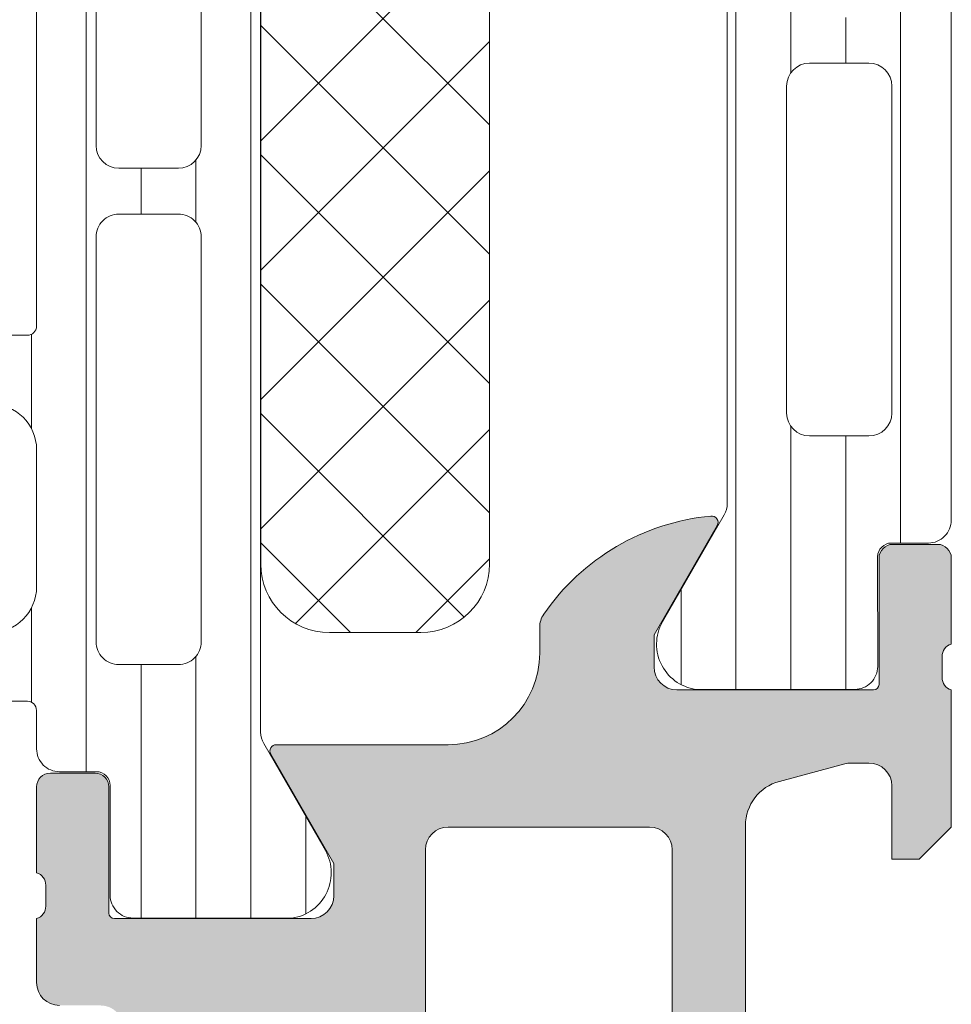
# Model space of a CAD drawing. Header units: millimetres. Extents: x 144573 to 336993, y 74252 to 247042.
# Tile 462 of 656: x 210895 to 210916, y 174638 to 174660. Entities that reach past the tile are written whole.
import ezdxf

# ---------------------------------------------------------------- set-up
doc = ezdxf.new("R2010")
doc.units = ezdxf.units.MM
doc.layers.add('FASÁDA DETAILNÍ', color=255, linetype='Continuous', lineweight=0)
doc.layers.add('NOVA', color=255, linetype='Continuous', lineweight=0)

# ---------------------------------------------------------------- blocks, each defined once
blk = doc.blocks.new('A$C69D17D4D')
at = {"layer": 'FASÁDA DETAILNÍ'}
h = blk.add_hatch(dxfattribs=at)
h.set_pattern_fill('LINIE', color=256, scale=1.2, angle=90, style=0)
h.set_pattern_definition([(90, (-12230.20650389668, 1268.05732668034), (-1.2, 7.347638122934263e-17), [])])
edge = h.paths.add_edge_path()
edge.add_arc((-12248.18027634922, 1271.592023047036), 0.3000000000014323, 359.9979247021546, 449.9979247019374)
edge.add_line((-12248.18026548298, 1271.89202304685), (-12248.9905968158, 1271.892051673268))
edge.add_arc((-12248.99058138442, 1272.392048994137), 0.4999973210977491, 179.9976177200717, 269.9982316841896, ccw=False)
edge.add_line((-12249.4905787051, 1272.392069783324), (-12249.49189925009, 1273.233142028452))
edge.add_arc((-12249.69189925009, 1273.233142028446), 0.2000000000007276, 359.9999999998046, 449.9999999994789)
edge.add_line((-12249.69189925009, 1273.433142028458), (-12253.79189925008, 1273.433142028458))
edge.add_arc((-12253.79189925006, 1273.933142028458), 0.5, 180, 270, ccw=False)
edge.add_line((-12254.29189925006, 1273.933142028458), (-12254.29189925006, 1274.763891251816))
edge.add_arc((-12253.29189925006, 1274.763891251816), 1, 105.00000000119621, 180.0000000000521, ccw=False)
edge.add_line((-12253.55071829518, 1275.7298170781), (-12252.79189925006, 1275.933142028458))
edge.add_line((-12252.79189925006, 1275.933142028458), (-12252.79189925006, 1274.933142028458))
edge.add_line((-12252.79189925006, 1274.933142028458), (-12250.49189925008, 1274.933142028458))
edge.add_arc((-12250.4936084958, 1275.937268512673), 1.004127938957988, 270.0975300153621, 359.7659122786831)
edge.add_line((-12249.48948893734, 1275.933166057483), (-12249.48948893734, 1278.933044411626))
edge.add_arc((-12250.49360828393, 1278.929016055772), 1.004127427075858, 0.2298596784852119, 89.90248202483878)
edge.add_line((-12250.49189925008, 1279.933142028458), (-12252.79189925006, 1279.933142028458))
edge.add_line((-12252.79189925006, 1279.933142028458), (-12252.79189925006, 1278.933142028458))
edge.add_line((-12252.79189925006, 1278.933142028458), (-12253.55071829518, 1279.136466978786))
edge.add_arc((-12253.29189925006, 1280.102392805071), 1.000000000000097, 180, 254.999999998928, ccw=False)
edge.add_line((-12254.29189925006, 1280.102392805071), (-12254.29189925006, 1280.933142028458))
edge.add_arc((-12253.79189925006, 1280.933142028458), 0.5, 90, 180, ccw=False)
edge.add_line((-12253.79189925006, 1281.433142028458), (-12249.69189925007, 1281.433142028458))
edge.add_arc((-12249.69362780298, 1281.637315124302), 0.2041804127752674, 270.4850610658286, 358.8441310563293)
edge.add_line((-12249.48948893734, 1281.633196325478), (-12249.48946601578, 1307.47456313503))
edge.add_arc((-12248.98946869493, 1307.474547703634), 0.4999973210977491, 89.99761772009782, 179.9982316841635, ccw=False)
edge.add_line((-12248.98944790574, 1307.974545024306), (-12248.17911657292, 1307.974516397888))
edge.add_arc((-12248.17910570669, 1308.27451639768), 0.2999999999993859, 269.9979247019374, 359.9979247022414)
edge.add_line((-12247.87910570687, 1308.274505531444), (-12247.87935072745, 1310.67450392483))
edge.add_arc((-12247.37935475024, 1310.674488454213), 0.4999959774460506, 89.99762222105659, 179.9982271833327, ccw=False)
edge.add_line((-12247.37933400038, 1311.17448443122), (-12243.90279250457, 1311.174357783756))
edge.add_arc((-12244.04513900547, 1310.184544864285), 0.9999960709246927, -32.72909139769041, 81.81631665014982, ccw=False)
edge.add_line((-12243.20390593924, 1309.643879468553), (-12244.5224583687, 1307.360270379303))
edge.add_arc((-12244.08945470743, 1307.110254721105), 0.5000000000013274, 149.9979281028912, 179.9978647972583)
edge.add_line((-12244.58945470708, 1307.11027335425), (-12244.59054101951, 1272.756004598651))
edge.add_arc((-12244.09054101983, 1272.755987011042), 0.5000000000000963, 179.9979846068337, 209.997921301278)
edge.add_line((-12244.52356279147, 1272.506002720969), (-12243.20517579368, 1270.222298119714))
edge.add_arc((-12244.04644802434, 1269.681693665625), 0.9999960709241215, -81.82046724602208, 32.72494080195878, ccw=False)
edge.add_line((-12243.90417322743, 1268.691870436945), (-12247.38071472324, 1268.69199708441))
edge.add_arc((-12247.38069925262, 1269.191993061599), 0.4999959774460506, 179.9976222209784, 269.9982271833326, ccw=False)
edge.add_line((-12247.88069522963, 1269.192013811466), (-12247.88027634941, 1271.592012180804))
edge = h.paths.add_edge_path(flags=16)
edge.add_line((-12247.69000074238, 1295.783135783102), (-12246.39000663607, 1295.783135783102))
edge.add_arc((-12246.39000299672, 1296.283132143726), 0.4999963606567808, 269.9995829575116, 360.0004170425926)
edge.add_line((-12245.89000663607, 1296.283135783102), (-12245.89000663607, 1305.133129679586))
edge.add_arc((-12246.39000299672, 1305.133133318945), 0.4999963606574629, 359.9995829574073, 450.0004170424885)
edge.add_line((-12246.39000663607, 1305.633129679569), (-12247.69000074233, 1305.633129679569))
edge.add_arc((-12247.69001731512, 1305.133129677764), 0.5000000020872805, 89.9981008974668, 179.9999997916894)
edge.add_line((-12248.19001731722, 1305.133129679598), (-12248.19001731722, 1296.283135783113))
edge.add_arc((-12247.69001731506, 1296.283135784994), 0.5000000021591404, 180.0000002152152, 270.0018990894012)
edge = h.paths.add_edge_path(flags=16)
edge.add_arc((-12247.69001731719, 1285.583129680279), 0.5, 179.9999999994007, 270)
edge.add_line((-12247.69001731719, 1285.083129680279), (-12246.39000663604, 1285.083129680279))
edge.add_arc((-12246.39000663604, 1285.583129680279), 0.5, 270, 360.0000000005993)
edge.add_line((-12245.89000663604, 1285.583129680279), (-12245.89000663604, 1294.283135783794))
edge.add_arc((-12246.39000663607, 1294.2831357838), 0.500000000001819, 6.774327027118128e-10, 89.99999999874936)
edge.add_line((-12246.39000663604, 1294.7831357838), (-12247.69001731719, 1294.7831357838))
edge.add_arc((-12247.69001731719, 1294.2831357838), 0.5000000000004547, 89.99999999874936, 179.9999999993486)
edge.add_line((-12248.19001731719, 1294.2831357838), (-12248.19001731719, 1285.583129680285))
edge = h.paths.add_edge_path(flags=16)
edge.add_arc((-12246.39000299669, 1283.583133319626), 0.4999963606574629, 359.9995829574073, 450.0004170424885)
edge.add_line((-12246.39000663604, 1284.083129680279), (-12247.6900007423, 1284.083129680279))
edge.add_arc((-12247.69001731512, 1283.583129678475), 0.5000000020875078, 89.9981008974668, 179.9999997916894)
edge.add_line((-12248.19001731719, 1283.583129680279), (-12248.19001731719, 1274.733120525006))
edge.add_arc((-12247.69003257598, 1274.733120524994), 0.4999847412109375, 179.9999999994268, 270)
edge.add_line((-12247.69003257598, 1274.233135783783), (-12246.39002189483, 1274.233135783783))
edge.add_arc((-12246.39002189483, 1274.733151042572), 0.5000152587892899, 270, 360.0000000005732)
edge.add_line((-12245.89000663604, 1274.733151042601), (-12245.89000663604, 1283.583129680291))
h = blk.add_hatch(dxfattribs=at)
h.set_pattern_fill('_USER', color=256, scale=1.2, angle=90, style=0, pattern_type=0)
h.set_pattern_definition([(90, (0, 0), (-1.2, 7.347638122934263e-17), [])])
edge = h.paths.add_edge_path()
edge.add_line((-12234.45647779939, 1277.506049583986), (-12235.77494751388, 1275.222392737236))
edge.add_arc((-12234.93369486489, 1274.681757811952), 0.9999960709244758, 507.2729839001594, 621.8183919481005)
edge.add_line((-12235.0760055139, 1273.69193973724), (-12231.5994640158, 1273.69193973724))
edge.add_arc((-12231.59946137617, 1274.191935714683), 0.4999959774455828, 269.9996975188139, 360.0003024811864)
edge.add_line((-12231.09946539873, 1274.191938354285), (-12231.09979734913, 1276.591936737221))
edge.add_arc((-12230.79979734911, 1276.591936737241), 0.3000000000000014, 450, 539.9999999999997, ccw=False)
edge.add_line((-12230.79979734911, 1276.891936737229), (-12229.98946601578, 1276.891936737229))
edge.add_arc((-12229.98946333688, 1277.391934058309), 0.4999973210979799, 269.999693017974, 360.0003069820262)
edge.add_line((-12229.48946601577, 1277.391936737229), (-12229.48946601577, 1307.474411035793))
edge.add_arc((-12229.98946333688, 1307.474413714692), 0.4999973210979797, 359.9996930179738, 450.0003069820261)
edge.add_line((-12229.98946601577, 1307.974411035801), (-12230.79979734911, 1307.974411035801))
edge.add_arc((-12230.79979734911, 1308.274411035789), 0.3000000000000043, 180, 269.99999999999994, ccw=False)
edge.add_line((-12231.09979734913, 1308.274411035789), (-12231.09946539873, 1310.674409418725))
edge.add_arc((-12231.59946137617, 1310.674412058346), 0.4999959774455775, 359.9996975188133, 450.0003024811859)
edge.add_line((-12231.5994640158, 1311.174408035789), (-12235.0760055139, 1311.174408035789))
edge.add_arc((-12234.93369486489, 1310.184589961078), 0.9999960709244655, 458.1816080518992, 572.7270160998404)
edge.add_line((-12235.77494751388, 1309.643955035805), (-12234.4564777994, 1307.360298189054))
edge.add_arc((-12234.88949051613, 1307.110298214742), 0.5000000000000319, 360.000059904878, 389.9999965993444, ccw=False)
edge.add_line((-12234.38949051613, 1307.110298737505), (-12234.38949051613, 1277.756049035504))
edge.add_arc((-12234.88949051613, 1277.756049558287), 0.5000000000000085, 330.0000034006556, 359.9999400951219, ccw=False)
edge = h.paths.add_edge_path(flags=16)
edge.add_line((-12233.08947974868, 1298.082766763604), (-12233.08946448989, 1305.232791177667))
edge.add_arc((-12232.58942093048, 1305.232747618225), 0.5000435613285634, 450.0049911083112, 539.9950088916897, ccw=False)
edge.add_line((-12232.58946448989, 1305.732791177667), (-12231.28945571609, 1305.732791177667))
edge.add_arc((-12231.28948329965, 1305.232778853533), 0.5000123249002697, 360.00141220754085, 449.9968392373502, ccw=False)
edge.add_line((-12230.78947097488, 1305.232791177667), (-12230.78947097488, 1298.082766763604))
edge.add_arc((-12231.28951453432, 1298.082810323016), 0.5000435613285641, 270.0049911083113, 359.9950088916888, ccw=False)
edge.add_line((-12231.28947097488, 1297.582766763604), (-12232.58947974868, 1297.582766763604))
edge.add_arc((-12232.58943618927, 1298.082810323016), 0.5000435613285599, 180.0049911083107, 269.9950088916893, ccw=False)
edge = h.paths.add_edge_path(flags=16)
edge.add_line((-12233.08947974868, 1279.732767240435), (-12233.08947974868, 1286.882793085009))
edge.add_arc((-12232.58943618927, 1286.882749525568), 0.5000435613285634, 450.0049911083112, 539.9950088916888, ccw=False)
edge.add_line((-12232.58947974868, 1287.382793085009), (-12231.28947097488, 1287.382793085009))
edge.add_arc((-12231.28951453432, 1286.882749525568), 0.5000435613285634, 360.0049911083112, 449.9950088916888, ccw=False)
edge.add_line((-12230.78947097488, 1286.882793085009), (-12230.78947097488, 1279.732767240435))
edge.add_arc((-12231.28951453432, 1279.732810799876), 0.5000435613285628, 270.00499110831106, 359.99500889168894, ccw=False)
edge.add_line((-12231.28947097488, 1279.232767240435), (-12232.58947974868, 1279.232767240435))
edge.add_arc((-12232.58943618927, 1279.732810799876), 0.5000435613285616, 180.004991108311, 269.99500889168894, ccw=False)
edge = h.paths.add_edge_path(flags=16)
edge.add_line((-12233.08947974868, 1288.882793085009), (-12233.08947974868, 1296.082766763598))
edge.add_arc((-12232.58953052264, 1296.082817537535), 0.4999492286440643, 89.99418114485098, 180.0058188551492, ccw=False)
edge.add_line((-12232.58947974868, 1296.582766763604), (-12231.28947097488, 1296.582766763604))
edge.add_arc((-12231.28942020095, 1296.082817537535), 0.4999492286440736, 359.9941811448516, 450.00581885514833, ccw=False)
edge.add_line((-12230.78947097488, 1296.082766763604), (-12230.78947097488, 1288.882793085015))
edge.add_arc((-12231.28942020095, 1288.882742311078), 0.4999492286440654, 269.99418114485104, 360.005818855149, ccw=False)
edge.add_line((-12231.28947097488, 1288.382793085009), (-12232.58947974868, 1288.382793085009))
edge.add_arc((-12232.58953052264, 1288.882742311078), 0.4999492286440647, 179.994181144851, 270.005818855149, ccw=False)
h = blk.add_hatch(dxfattribs=at)
h.set_pattern_fill('NETZ', color=256, scale=2, angle=45, style=0)
h.set_pattern_definition([(45, (0, 0), (-1.414213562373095, 1.414213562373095), []), (135, (0, 0), (-1.414213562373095, -1.414213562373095), [])])
h.paths.add_polyline_path([(-12239.58873122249, 1276.433016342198, -0.4142135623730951), (-12241.08873122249, 1274.933016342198), (-12243.08873122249, 1274.933016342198, -0.4142135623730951), (-12244.58873122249, 1276.433016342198), (-12244.58873122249, 1303.433016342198, -0.4142135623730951), (-12243.08873122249, 1304.933016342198), (-12241.08873122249, 1304.933016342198, -0.4142135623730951), (-12239.58873122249, 1303.433016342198)])
h = blk.add_hatch(color=256, dxfattribs=at)
edge = h.paths.add_edge_path()
edge.add_arc((-12294.48939852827, 1256.682007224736), 0.5000674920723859, 180.0077324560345, 269.9922675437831, ccw=False)
edge.add_line((-12294.98946601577, 1256.681939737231), (-12294.98946601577, 1260.68193973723))
edge.add_arc((-12294.48939852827, 1260.681872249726), 0.5000674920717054, 450.00773245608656, 539.9922675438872, ccw=False)
edge.add_line((-12294.48946601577, 1261.181939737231), (-12293.18941718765, 1261.181939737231))
edge.add_arc((-12293.18945408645, 1260.681902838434), 0.5000369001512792, 360.00422797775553, 449.99577202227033, ccw=False)
edge.add_line((-12292.68941718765, 1260.681939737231), (-12292.68941718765, 1260.181939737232))
edge.add_line((-12292.68941718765, 1260.181939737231), (-12293.68941718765, 1260.181939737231))
edge.add_line((-12293.68941718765, 1260.181939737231), (-12293.68941718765, 1258.681939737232))
edge.add_arc((-12292.68945416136, 1258.68190276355), 0.9999630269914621, 539.9978814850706, 630.0021185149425)
edge.add_line((-12292.68941718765, 1257.681939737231), (-12288.68941718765, 1257.681939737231))
edge.add_arc((-12288.68949405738, 1258.682016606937), 1.000076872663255, 270.0044039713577, 359.9955960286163)
edge.add_line((-12287.68941718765, 1258.681939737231), (-12287.68941718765, 1260.181939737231))
edge.add_line((-12287.68941718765, 1260.181939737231), (-12288.68941718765, 1260.181939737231))
edge.add_line((-12288.68941718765, 1260.181939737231), (-12288.68941718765, 1260.681939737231))
edge.add_arc((-12288.18947466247, 1260.681997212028), 0.4999425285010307, 89.9934131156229, 180.0065868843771, ccw=False)
edge.add_line((-12288.18941718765, 1261.181939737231), (-12285.38942939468, 1261.181939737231))
edge.add_arc((-12285.38942939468, 1260.681939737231), 0.5000000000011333, 360.0000000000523, 450.0000000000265, ccw=False)
edge.add_line((-12284.88942939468, 1260.681939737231), (-12284.88942939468, 1260.481939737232))
edge.add_arc((-12285.38942939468, 1260.481939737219), 0.5000000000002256, 269.99999999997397, 359.99999999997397, ccw=False)
edge.add_line((-12285.38942939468, 1259.981939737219), (-12285.88942939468, 1259.981939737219))
edge.add_arc((-12285.88939429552, 1259.481904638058), 0.500035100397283, 450.0040217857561, 539.9959782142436)
edge.add_line((-12286.38942939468, 1259.481939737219), (-12286.38942939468, 1258.681936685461))
edge.add_arc((-12285.88941283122, 1258.681953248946), 0.5000165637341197, 180.0018979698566, 269.9981020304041)
edge.add_line((-12285.88942939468, 1258.181936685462), (-12254.58943549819, 1258.181936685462))
edge.add_line((-12254.5894354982, 1258.181936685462), (-12248.55097787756, 1258.614333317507))
edge.add_arc((-12248.58943393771, 1259.613553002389), 0.9999594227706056, 272.2040028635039, 359.9999999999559)
edge.add_line((-12247.58947451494, 1259.613553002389), (-12247.58947451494, 1266.282005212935))
edge.add_arc((-12248.08947451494, 1266.282005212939), 0.5000000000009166, 360.0000000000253, 449.9999999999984)
edge.add_line((-12248.08947451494, 1266.782005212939), (-12248.98947451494, 1266.782005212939))
edge.add_arc((-12248.98947451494, 1267.282005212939), 0.5000000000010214, 180.0000000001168, 270.0000000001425, ccw=False)
edge.add_line((-12249.48947451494, 1267.282005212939), (-12249.48947451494, 1268.682006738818))
edge.add_arc((-12249.56831096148, 1268.949527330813), 0.278895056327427, 286.4198764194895, 361.1645893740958)
edge.add_line((-12249.28947351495, 1268.955195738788), (-12249.28947351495, 1269.408789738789))
edge.add_arc((-12249.56834161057, 1269.414450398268), 0.2789255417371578, 358.8371299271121, 433.5754054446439)
edge.add_line((-12249.48947451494, 1269.681993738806), (-12249.48947451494, 1271.562004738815))
edge.add_arc((-12249.18947451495, 1271.562004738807), 0.3000000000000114, 450.00000000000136, 540, ccw=False)
edge.add_line((-12249.18947451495, 1271.862004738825), (-12248.2095001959, 1271.862004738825))
edge.add_arc((-12248.2095001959, 1271.562004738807), 0.2999999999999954, 360.0000000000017, 450.00000000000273, ccw=False)
edge.add_line((-12247.90950019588, 1271.562004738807), (-12247.90950019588, 1268.802006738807))
edge.add_arc((-12247.78950019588, 1268.802006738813), 0.1200000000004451, 539.9999999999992, 630)
edge.add_line((-12247.78950019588, 1268.682006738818), (-12243.48947451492, 1268.682006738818))
edge.add_arc((-12243.48947451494, 1269.182006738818), 0.5000000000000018, 269.9999999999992, 359.9999999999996)
edge.add_line((-12242.98947451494, 1269.182006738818), (-12242.98947451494, 1269.882006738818))
edge.add_line((-12242.98947451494, 1269.882006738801), (-12244.37096997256, 1272.274827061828))
edge.add_arc((-12244.25135473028, 1272.343886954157), 0.1381197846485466, 89.99999999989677, 209.9999999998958, ccw=False)
edge.add_line((-12244.25135473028, 1272.482006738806), (-12240.48947451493, 1272.482006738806))
edge.add_arc((-12240.48947451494, 1274.482006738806), 1.999999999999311, 270.0000000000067, 360.0000000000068)
edge.add_line((-12238.48947451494, 1274.482006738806), (-12238.48947451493, 1275.050002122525))
edge.add_arc((-12237.98947451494, 1275.050002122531), 0.5000000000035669, 505.5209282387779, 539.9999999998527, ccw=False)
edge.add_arc((-12234.2799759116, 1272.502528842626), 4.999999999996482, 455.34922800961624, 505.5209282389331, ccw=False)
edge.add_arc((-12234.72759429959, 1277.343880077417), 0.1381197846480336, 330.00000000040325, 457.70243749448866, ccw=False)
edge.add_line((-12234.6079790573, 1277.274820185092), (-12235.98947451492, 1274.881999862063))
edge.add_line((-12235.98947451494, 1274.88199986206), (-12235.98947451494, 1274.181999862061))
edge.add_arc((-12235.48947451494, 1274.181999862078), 0.5, 540, 630)
edge.add_line((-12235.48947451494, 1273.681999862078), (-12231.18944883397, 1273.681999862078))
edge.add_arc((-12231.18944883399, 1273.801999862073), 0.1199999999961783, 270, 359.9999999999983)
edge.add_line((-12231.06944883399, 1273.801999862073), (-12231.06944883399, 1276.561997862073))
edge.add_arc((-12230.76944883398, 1276.561997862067), 0.2999999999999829, 90, 180.0000000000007, ccw=False)
edge.add_line((-12230.76944883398, 1276.861997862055), (-12229.78947451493, 1276.861997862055))
edge.add_arc((-12229.78947451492, 1276.561997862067), 0.300000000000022, 360.00000000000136, 450, ccw=False)
edge.add_line((-12229.48947451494, 1276.561997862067), (-12229.48947451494, 1274.681986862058))
edge.add_arc((-12229.4106074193, 1274.414443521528), 0.2789255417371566, 466.424594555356, 541.1628700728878)
edge.add_line((-12229.68947551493, 1274.408782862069), (-12229.68947551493, 1273.955188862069))
edge.add_arc((-12229.4106380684, 1273.949520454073), 0.2788950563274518, 538.8354106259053, 613.5801235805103)
edge.add_line((-12229.48947451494, 1273.681999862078), (-12229.48947451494, 1270.681941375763))
edge.add_line((-12229.48947451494, 1270.681941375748), (-12230.18954688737, 1269.981838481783))
edge.add_line((-12230.18954688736, 1269.981838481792), (-12230.78955299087, 1269.981838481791))
edge.add_line((-12230.78955299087, 1269.981838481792), (-12230.78955299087, 1271.581844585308))
edge.add_arc((-12231.28956244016, 1271.581835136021), 0.5000094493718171, 360.0010827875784, 449.9989172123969)
edge.add_line((-12231.28955299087, 1272.081844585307), (-12231.68498106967, 1272.081844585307))
edge.add_arc((-12231.68498106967, 1271.581844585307), 0.5000000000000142, 450.0000000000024, 465.0000000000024)
edge.add_line((-12231.81439059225, 1272.064807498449), (-12233.24827734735, 1271.680598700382))
edge.add_arc((-12232.98945830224, 1270.714672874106), 1.000000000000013, 465.0000000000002, 540.0000000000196)
edge.add_line((-12233.98945830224, 1270.714672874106), (-12233.98945830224, 1264.981850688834))
edge.add_line((-12233.98945830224, 1264.981850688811), (-12230.78955299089, 1264.981850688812))
edge.add_line((-12230.78955299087, 1264.981850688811), (-12230.78955299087, 1265.78183848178))
edge.add_line((-12230.78955299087, 1265.78183848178), (-12230.18954688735, 1265.781838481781))
edge.add_line((-12230.18954688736, 1265.78183848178), (-12229.4895651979, 1264.569405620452))
edge.add_line((-12229.4895651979, 1264.569405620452), (-12229.4895651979, 1263.48185068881))
edge.add_line((-12229.4895651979, 1263.481850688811), (-12244.48947451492, 1263.481850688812))
edge.add_arc((-12244.48947451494, 1262.981850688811), 0.5000000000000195, 449.9999999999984, 540.0000000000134)
edge.add_line((-12244.98947451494, 1262.981850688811), (-12244.98947451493, 1257.181939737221))
edge.add_arc((-12245.98947451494, 1257.181939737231), 1, 270, 360.00000000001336, ccw=False)
edge.add_line((-12245.98947451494, 1256.181939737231), (-12294.48946601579, 1256.181939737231))
edge = h.paths.add_edge_path(flags=16)
edge.add_line((-12235.58945830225, 1265.78183848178), (-12235.58945830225, 1270.18183848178))
edge.add_arc((-12236.08945830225, 1270.181838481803), 0.5000000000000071, 360.0000000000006, 449.9999999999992)
edge.add_line((-12236.08945830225, 1270.681838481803), (-12240.48945830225, 1270.681838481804))
edge.add_arc((-12240.48945830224, 1270.181838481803), 0.4999999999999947, 449.9999999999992, 540.0000000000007)
edge.add_line((-12240.98945830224, 1270.181838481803), (-12240.98945830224, 1265.781838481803))
edge.add_arc((-12240.48945830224, 1265.78183848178), 0.5, 540, 630)
edge.add_line((-12240.48945830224, 1265.28183848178), (-12236.08945830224, 1265.28183848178))
edge.add_arc((-12236.08945830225, 1265.78183848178), 0.4999999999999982, 270, 360.0000000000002)
for p, q in [((-12229.48946601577, 1277.391936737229), (-12229.48946601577, 1307.474411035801)), ((-12234.38949051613, 1307.110298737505), (-12234.38949051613, 1277.756049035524)), ((-12232.58947974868, 1287.382793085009), (-12231.28947097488, 1287.382793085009)), ((-12233.08947974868, 1279.732767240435), (-12233.08947974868, 1286.882793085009)), ((-12230.78947097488, 1286.882793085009), (-12230.78947097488, 1279.732767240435)), ((-12231.28947097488, 1279.232767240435), (-12232.58947974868, 1279.232767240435)), ((-12234.45647779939, 1277.506049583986), (-12235.77494751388, 1275.222392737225)), ((-12234.6079790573, 1277.274820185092), (-12235.98947451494, 1274.88199986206)), ((-12230.79979734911, 1276.891936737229), (-12229.98946601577, 1276.891936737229)), ((-12230.76944883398, 1276.861997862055), (-12229.78947451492, 1276.861997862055)), ((-12231.09946539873, 1274.191938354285), (-12231.09979734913, 1276.591936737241)), ((-12231.06944883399, 1273.801999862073), (-12231.06944883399, 1276.561997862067)), ((-12229.48947451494, 1276.561997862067), (-12229.48947451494, 1274.681986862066)), ((-12238.48947451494, 1274.482006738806), (-12238.48947451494, 1275.050002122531)), ((-12235.98947451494, 1274.88199986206), (-12235.98947451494, 1274.181999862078)), ((-12229.68947551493, 1274.408782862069), (-12229.68947551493, 1273.955188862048)), ((-12235.48947451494, 1273.681999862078), (-12231.18944883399, 1273.681999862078)), ((-12235.0760055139, 1273.69193973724), (-12231.5994640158, 1273.69193973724)), ((-12229.48947451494, 1273.681999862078), (-12229.48947451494, 1270.681941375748)), ((-12244.25135473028, 1272.482006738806), (-12240.48947451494, 1272.482006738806)), ((-12242.98947451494, 1269.882006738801), (-12244.37096997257, 1272.274827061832)), ((-12231.81439059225, 1272.064807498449), (-12233.24827734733, 1271.68059870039)), ((-12231.28955299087, 1272.081844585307), (-12231.68498106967, 1272.081844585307)), ((-12249.18947451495, 1271.862004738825), (-12248.2095001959, 1271.862004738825)), ((-12249.48947451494, 1269.681993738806), (-12249.48947451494, 1271.562004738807)), ((-12247.90950019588, 1271.562004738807), (-12247.90950019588, 1268.802006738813)), ((-12230.78955299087, 1269.981838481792), (-12230.78955299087, 1271.581844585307)), ((-12236.08945830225, 1270.681838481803), (-12240.48945830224, 1270.681838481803)), ((-12233.98945830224, 1270.714672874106), (-12233.98945830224, 1264.981850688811)), ((-12229.48947451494, 1270.681941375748), (-12230.18954688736, 1269.981838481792)), ((-12240.98945830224, 1270.181838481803), (-12240.98945830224, 1265.78183848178)), ((-12235.58945830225, 1265.78183848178), (-12235.58945830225, 1270.181838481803)), ((-12242.98947451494, 1269.182006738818), (-12242.98947451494, 1269.882006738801)), ((-12230.18954688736, 1269.981838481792), (-12230.78955299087, 1269.981838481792)), ((-12249.28947351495, 1268.955195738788), (-12249.28947351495, 1269.408789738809)), ((-12249.48947451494, 1267.282005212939), (-12249.48947451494, 1268.682006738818)), ((-12247.78950019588, 1268.682006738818), (-12243.48947451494, 1268.682006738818))]:
    blk.add_line(p, q, dxfattribs=at)
for points in [[(-12250.49189925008, 1274.933142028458, 0.4125193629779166), (-12249.48948893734, 1275.933166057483), (-12249.48948893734, 1278.93304441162, 0.4125410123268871), (-12250.49189925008, 1279.933142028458)], [(-12253.79189925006, 1281.433142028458), (-12249.69189925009, 1281.433142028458, 0.4058498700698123), (-12249.48948893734, 1281.633196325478), (-12249.48946601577, 1307.474563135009, -0.4142167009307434)], [(-12244.58945470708, 1307.11027335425), (-12244.59054101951, 1272.756004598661, 0.1316522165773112), (-12244.52356279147, 1272.506002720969), (-12243.20517579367, 1270.222298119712, -0.5460410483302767), (-12243.90417322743, 1268.691870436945), (-12247.38071472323, 1268.691997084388, -0.4142166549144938), (-12247.88069522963, 1269.192013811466), (-12247.88027634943, 1271.592012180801, 0.4142135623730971), (-12248.18026548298, 1271.89202304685), (-12248.9905968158, 1271.892051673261, -0.4142167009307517), (-12249.4905787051, 1272.392069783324), (-12249.49189925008, 1273.233142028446, 0.414213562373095), (-12249.69189925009, 1273.433142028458), (-12253.79189925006, 1273.433142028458, -0.414213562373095)]]:
    blk.add_lwpolyline(points, format="xyb", dxfattribs=at)
for points in [[(-12244.58873122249, 1303.433016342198), (-12244.58873122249, 1276.433016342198, 0.414213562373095), (-12243.08873122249, 1274.933016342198), (-12241.08873122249, 1274.933016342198, 0.414213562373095), (-12239.58873122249, 1276.433016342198), (-12239.58873122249, 1303.433016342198, 0.414213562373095), (-12241.08873122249, 1304.933016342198), (-12243.08873122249, 1304.933016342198, 0.414213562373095)], [(-12248.19001731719, 1285.583129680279, 0.4142135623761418), (-12247.69001731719, 1285.083129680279), (-12246.39000663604, 1285.083129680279, 0.4142135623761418), (-12245.89000663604, 1285.583129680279), (-12245.89000663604, 1294.2831357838, 0.4142135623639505), (-12246.39000663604, 1294.7831357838), (-12247.69001731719, 1294.7831357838, 0.414213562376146), (-12248.19001731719, 1294.2831357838)], [(-12245.89000663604, 1283.583129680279, 0.4142178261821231), (-12246.39000663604, 1284.083129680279), (-12247.69000074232, 1284.083129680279, 0.4142232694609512), (-12248.19001731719, 1283.583129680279), (-12248.19001731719, 1274.733120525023, 0.4142135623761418), (-12247.69003257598, 1274.233135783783), (-12246.39002189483, 1274.233135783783, 0.4142135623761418), (-12245.89000663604, 1274.733151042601)]]:
    blk.add_lwpolyline(points, format="xyb", close=True, dxfattribs=at)
for centre, radius, start, end in [((-12232.58943618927, 1286.882749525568), 0.5000435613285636, 90.00499110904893, 179.9950088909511), ((-12231.28951453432, 1286.882749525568), 0.5000435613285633, 0.004991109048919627, 89.99500889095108), ((-12232.58943618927, 1279.732810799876), 0.5000435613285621, 180.0049911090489, 269.9950088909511), ((-12231.28951453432, 1279.732810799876), 0.5000435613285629, 270.0049911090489, 359.9950088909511), ((-12234.88949051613, 1277.756049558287), 0.5000000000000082, 330.0000034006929, 359.9999400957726), ((-12234.2799759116, 1272.502528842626), 4.999999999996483, 95.34922801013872, 145.5209282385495), ((-12234.72759429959, 1277.343880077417), 0.1381197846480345, 329.9999999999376, 97.70243749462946), ((-12229.98946333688, 1277.391934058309), 0.4999973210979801, 269.9996930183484, 0.0003069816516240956), ((-12230.79979734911, 1276.591936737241), 0.3000000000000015, 90, 180), ((-12230.76944883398, 1276.561997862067), 0.2999999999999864, 90, 180), ((-12229.78947451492, 1276.561997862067), 0.3000000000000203, 0, 90), ((-12237.98947451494, 1275.050002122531), 0.5000000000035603, 145.5209282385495, 180), ((-12234.93369486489, 1274.681757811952), 0.9999960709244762, 147.2729839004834, 261.818391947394), ((-12229.4106074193, 1274.414443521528), 0.2789255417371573, 106.4245945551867, 181.1628700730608), ((-12240.48947451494, 1274.482006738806), 1.999999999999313, 270, 0), ((-12235.48947451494, 1274.181999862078), 0.5, 180, 270), ((-12231.59946137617, 1274.191935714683), 0.4999959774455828, 269.9996975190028, 0.0003024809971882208), ((-12229.4106380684, 1273.949520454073), 0.2788950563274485, 178.8354106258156, 253.5801235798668), ((-12231.18944883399, 1273.801999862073), 0.1199999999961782, 270, 0), ((-12244.25135473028, 1272.343886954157), 0.1381197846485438, 90, 210.0000000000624), ((-12231.68498106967, 1271.581844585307), 0.5000000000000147, 90, 104.9999999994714), ((-12231.28956244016, 1271.581835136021), 0.5000094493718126, 0.001082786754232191, 89.99891721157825), ((-12249.18947451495, 1271.562004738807), 0.3000000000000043, 90, 180), ((-12248.2095001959, 1271.562004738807), 0.2999999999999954, 0, 90), ((-12232.98945830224, 1270.714672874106), 1.000000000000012, 104.9999999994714, 180), ((-12240.48945830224, 1270.181838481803), 0.4999999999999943, 90, 180), ((-12236.08945830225, 1270.181838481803), 0.5000000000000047, 0, 90), ((-12249.56834161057, 1269.414450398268), 0.2789255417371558, 358.8371299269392, 73.57540544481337), ((-12243.48947451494, 1269.182006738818), 0.5000000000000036, 270, 0), ((-12249.56831096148, 1268.949527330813), 0.2788950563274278, 286.4198764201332, 1.164589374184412), ((-12247.78950019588, 1268.802006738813), 0.1200000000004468, 180, 270), ((-12248.98947451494, 1267.282005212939), 0.5000000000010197, 180, 270)]:
    blk.add_arc(centre, radius, start, end, dxfattribs=at)

msp = doc.modelspace()

# ---------------------------------------------------------------- block references
at = {"layer": 'NOVA', "ltscale": 300}
msp.add_blockref('A$C69D17D4D', (223144.9987451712, 173371.2585875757), dxfattribs=at)

doc.saveas('drawing.dxf')
